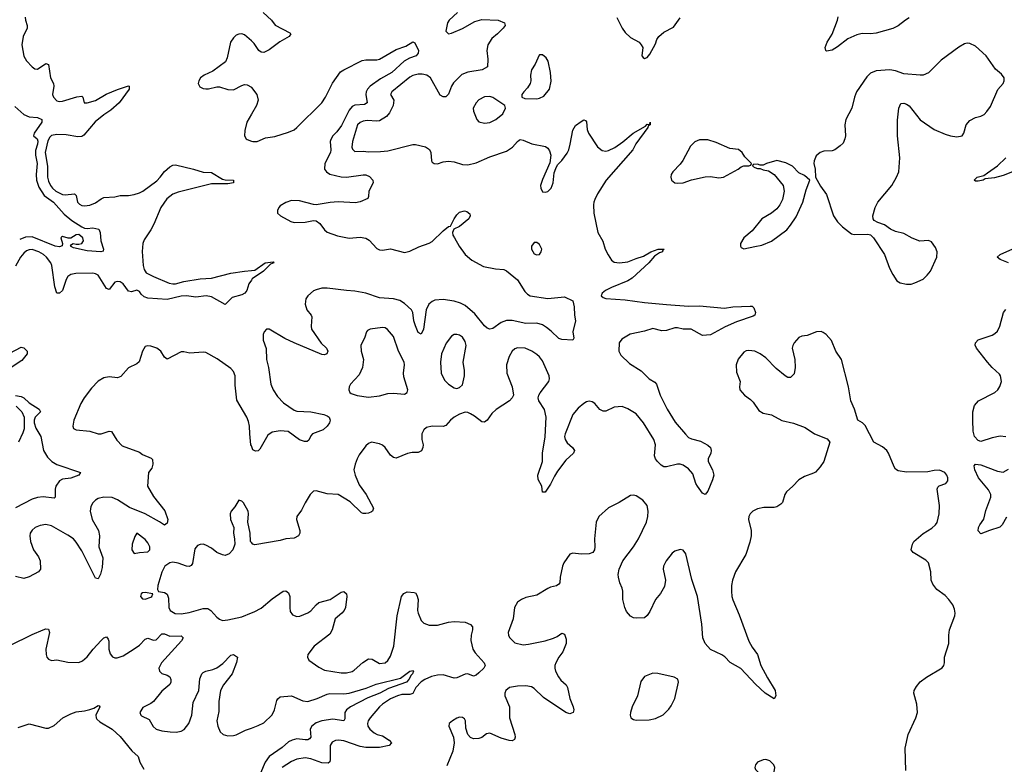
# Model space of a CAD drawing. Header units: inches. Extents: x 1449094 to 1618372, y 389908 to 534307.
# Tile 319 of 494: x 1558320 to 1565459, y 453334 to 458733. Entities that reach past the tile are written whole.
import ezdxf

# ---------------------------------------------------------------- set-up
doc = ezdxf.new("R2010")
doc.units = ezdxf.units.IN
doc.header["$MEASUREMENT"] = 0
doc.layers.add('B5455', color=7, linetype='Continuous')
doc.layers.add('B5465', color=7, linetype='Continuous')

msp = doc.modelspace()

# ---------------------------------------------------------------- linework, layer by layer
at = {"layer": 'B5455', "color": 5}
for points, elevation in [([(1558360.9, 458750), (1558361.3, 458730), (1558374, 458690), (1558375.2, 458670), (1558345.1, 458610), (1558336.6, 458550), (1558350, 458468.5), (1558370, 458434.9), (1558410.4, 458390), (1558430, 458376), (1558450, 458373.4), (1558510, 458414.4), (1558530, 458406.8), (1558544.2, 458310), (1558565.3, 458270), (1558569.1, 458250), (1558558.3, 458190), (1558564.6, 458170), (1558590, 458145.5), (1558610, 458140.2), (1558630, 458141.8), (1558734.2, 458174.2), (1558770, 458177.6), (1558779.3, 458170), (1558786.8, 458130), (1558808.9, 458128.9), (1558870, 458146), (1558946.5, 458193.5), (1559030, 458226.9), (1559110, 458252.2), (1559114.8, 458250), (1559114.6, 458230), (1559041.6, 458130), (1558982.3, 458077.7), (1558930, 458043.8), (1558867.3, 457992.7), (1558785.5, 457894.5), (1558770, 457885.3), (1558742.2, 457882.2), (1558656.7, 457896.7), (1558590, 457900.4), (1558550, 457893.7), (1558538.1, 457881.9), (1558525.4, 457854.5), (1558504.7, 457770), (1558521.3, 457670), (1558522.9, 457590), (1558530, 457561.1), (1558544.4, 457530), (1558558.4, 457510), (1558581.5, 457490), (1558630, 457465.5), (1558650, 457462.2), (1558717.3, 457470), (1558730, 457459.1), (1558740.2, 457410), (1558754.2, 457394.2), (1558770, 457385.6), (1558790, 457382.9), (1558830, 457387.5), (1558870, 457404.2), (1558910, 457434.7), (1558930, 457444.5), (1559010, 457449.4), (1559050, 457458.2), (1559110, 457457.6), (1559150, 457464.4), (1559190, 457478.2), (1559212.9, 457490), (1559314.7, 457565.3), (1559339.8, 457590), (1559370, 457631.1), (1559410, 457665.7), (1559430, 457677.7), (1559450, 457680.6), (1559580.3, 457650), (1559650, 457627.9), (1559710, 457623.6), (1559790, 457575.9), (1559810, 457571.1), (1559871.3, 457570), (1559870, 457549.8), (1559830, 457543.5), (1559710, 457541.5), (1559470, 457483.3), (1559430, 457467.4), (1559386.3, 457433.7), (1559344.7, 457370), (1559293.8, 457250), (1559272.3, 457210), (1559222.8, 457137.2), (1559213.7, 457110), (1559209, 457051), (1559215.1, 456950), (1559222, 456922), (1559238.5, 456898.5), (1559290.2, 456870), (1559403.1, 456823.1), (1559430, 456817), (1559450, 456817.8), (1559510, 456834.3), (1559630, 456854.8), (1559710, 456857.5), (1559850, 456895.4), (1559950.1, 456910.1), (1560000, 456913.8)], 480), ([(1560000, 458579.2), (1559950, 458622.7), (1559930, 458629.8), (1559910, 458628.7), (1559890, 458620.4), (1559870, 458602), (1559849.2, 458570), (1559825, 458455), (1559812.6, 458427.4), (1559720, 458360), (1559658.8, 458330), (1559630.7, 458310), (1559618, 458290), (1559613.4, 458270), (1559625.8, 458245.9), (1559650, 458233), (1559670, 458230.4), (1559690, 458230.4), (1559750, 458245.3), (1559770, 458245.7), (1559830, 458226.3), (1559870, 458225.2), (1559930, 458256.5), (1559950, 458262.4), (1559970, 458261.3), (1560000, 458242.6)], 520), ([(1558284.4, 458104.4), (1558350, 458044.8), (1558390, 458028.5), (1558450, 458024), (1558480.4, 458010), (1558481.7, 457990), (1558426.4, 457910), (1558421, 457890), (1558446.7, 457870), (1558451.6, 457851.6), (1558450.1, 457830), (1558436, 457784), (1558434.2, 457750), (1558446.2, 457690), (1558440.3, 457610), (1558442.5, 457570), (1558459.3, 457519.3), (1558498.4, 457458.4), (1558565.6, 457410), (1558643.7, 457323.7), (1558697.8, 457277.8), (1558770, 457230.4), (1558790, 457222), (1558810, 457219.1), (1558850, 457224), (1558894.4, 457214.4), (1558904.9, 457190), (1558908.2, 457128.2), (1558926.8, 457070), (1558924.7, 457055.3), (1558909.5, 457049.5), (1558810, 457058), (1558710, 457079), (1558688.7, 457090), (1558696.4, 457103.6), (1558708.9, 457111.1), (1558730, 457104.7), (1558750, 457104.7), (1558770, 457111), (1558778.9, 457121.1), (1558782.7, 457130), (1558779.3, 457150), (1558750, 457174.5), (1558730, 457174), (1558690, 457148), (1558671.3, 457148.7), (1558630, 457161.2), (1558623, 457157), (1558618.8, 457150), (1558631, 457109), (1558627.3, 457092.7), (1558610, 457086), (1558577.2, 457090), (1558410, 457158.7), (1558363.3, 457156.7), (1558320.2, 457139.8)], 460), ([(1560000, 458047.2), (1559966.4, 457990), (1559952, 457930), (1559951.2, 457891.2), (1559961.7, 457870), (1559970, 457863.2), (1560000, 457852.7)], 520), ([(1560000, 456844.1), (1559982.3, 456817.7), (1559966, 456770), (1559952.8, 456750), (1559930, 456737.7), (1559861.9, 456718.1), (1559810, 456667.6), (1559710, 456722.7), (1559671.6, 456731.6), (1559598.6, 456721.4), (1559530, 456730.4), (1559490, 456728.5), (1559390, 456704.9), (1559250, 456712.5), (1559222.3, 456722.3), (1559201.8, 456741.8), (1559190, 456761), (1559170, 456771.1), (1559130, 456758.7), (1559110, 456764.5), (1559070, 456817.3), (1559050, 456832.5), (1559030, 456835.6), (1559010, 456828.7), (1558970, 456776.9), (1558950, 456784), (1558890, 456880.3), (1558871, 456891), (1558850, 456893.9), (1558726.5, 456893.5), (1558690, 456885.4), (1558670.4, 456870), (1558656.5, 456850), (1558630, 456769.2), (1558610, 456749.3), (1558590, 456749.2), (1558575.9, 456795.9), (1558554.5, 456950), (1558545.5, 456970), (1558515.6, 457010), (1558493.2, 457030), (1558458.2, 457050), (1558410, 457066.4), (1558390, 457064.9), (1558370, 457057.2), (1558350, 457041.1), (1558325.3, 457010), (1558290, 456945.1)], 480), ([(1558250, 456315.1), (1558330, 456358), (1558350, 456352.4), (1558374.6, 456330), (1558374, 456310), (1558337.1, 456262.9), (1558257.7, 456210)], 480), ([(1560000, 455642.3), (1559997.2, 455650), (1559987.8, 455730), (1559986.7, 455786.7), (1559980.1, 455820.1), (1559967.3, 455850), (1559894.5, 455974.5), (1559883.3, 456083.3), (1559881.6, 456150), (1559870, 456180.9), (1559850, 456204.5), (1559752.6, 456272.6), (1559670, 456318.9), (1559650, 456322), (1559554.2, 456314.1), (1559510, 456324.5), (1559490, 456323.7), (1559390, 456271.8), (1559370, 456286.6), (1559344, 456330), (1559315.6, 456350), (1559270, 456366.4), (1559250, 456368.4), (1559230, 456363), (1559210.3, 456330), (1559187.2, 456252.8), (1559170, 456238.4), (1559110, 456207.6), (1559053.4, 456146.6), (1559030, 456136.9), (1558970, 456144.4), (1558930, 456136.9), (1558890, 456111.2), (1558840, 456060), (1558787.8, 455992.2), (1558763, 455950), (1558712, 455830), (1558704.8, 455784.8), (1558710, 455768.2), (1558730, 455758), (1558830, 455750.2), (1558890, 455730.2), (1558910, 455729.1), (1558970, 455750.2), (1558987, 455747), (1559023.6, 455683.6), (1559063.7, 455643.7), (1559190, 455597.3), (1559210, 455581), (1559274.6, 455554.6), (1559284.1, 455544.1), (1559286.3, 455510), (1559278, 455482), (1559253.4, 455450), (1559248, 455350), (1559290, 455274.9), (1559371.8, 455171.8), (1559394.3, 455110), (1559390, 455082), (1559370, 455067.6), (1559332.9, 455092.9), (1559230, 455149.4), (1559116.5, 455196.5), (1559030, 455251.2), (1558990, 455268.4), (1558930, 455271.2), (1558890, 455260.7), (1558870.1, 455249.9), (1558850.1, 455229.9), (1558836.7, 455203.3), (1558831, 455170), (1558845.5, 455110), (1558892.6, 455030), (1558897.8, 454990), (1558894.7, 454910), (1558923.4, 454830), (1558919.1, 454760.9), (1558906.3, 454713.7), (1558890, 454679.3), (1558870, 454684.5), (1558770, 454882.4), (1558730, 454945.1), (1558710, 454967.9), (1558670, 454995.6), (1558550, 455063.7), (1558510, 455073.6), (1558470, 455066.3), (1558433.7, 455050), (1558410, 455031.1), (1558396.1, 455010), (1558393.4, 454990), (1558399.3, 454950), (1558420.2, 454890), (1558457.9, 454837.9), (1558468.3, 454810), (1558471.1, 454750), (1558457.2, 454730), (1558390, 454694.5), (1558350, 454681.1), (1558290, 454696.8)], 520), ([(1558290, 456007.3), (1558330, 456001.4), (1558350, 455990.7), (1558390, 455955.1), (1558462.3, 455910), (1558471.1, 455890), (1558432, 455850), (1558425.2, 455830), (1558425.2, 455810), (1558438.2, 455770), (1558473.8, 455710), (1558493.4, 455610), (1558520.8, 455560.8), (1558554.2, 455530), (1558590, 455508.5), (1558762.4, 455450), (1558750.3, 455430), (1558690, 455409.5), (1558630, 455402), (1558609.6, 455390.4), (1558581.5, 455350), (1558576.6, 455330), (1558576.5, 455270), (1558570, 455262.7), (1558490, 455274.1), (1558450, 455268.8), (1558410, 455256.7), (1558290, 455193.6)], 480), ([(1558294.5, 455930), (1558335, 455890), (1558352.8, 455850), (1558352.9, 455767.2), (1558343.8, 455736.2), (1558310.7, 455670)], 460), ([(1560000, 454941.1), (1559992.7, 454950), (1559992.3, 455010), (1559975.1, 455090), (1559979.6, 455150), (1559977, 455170), (1559943.7, 455230), (1559930, 455242), (1559910, 455249.3), (1559880.4, 455199.6), (1559852.7, 455170), (1559846.5, 455150), (1559848.9, 455110), (1559872.2, 455050), (1559870.6, 455010.6), (1559878.8, 454970), (1559880.7, 454930), (1559865.7, 454890), (1559839.1, 454860.9), (1559811, 454849), (1559790, 454853.5), (1559749.2, 454869.2), (1559710, 454900.5), (1559670, 454922.9), (1559650, 454929.6), (1559630, 454927.6), (1559610, 454919.5), (1559590, 454897.2), (1559572.2, 454790), (1559563.7, 454776.3), (1559550, 454768.7), (1559530, 454771.8), (1559470, 454793.3), (1559430, 454799.6), (1559410, 454794), (1559373.4, 454770), (1559351.7, 454728.3), (1559323, 454630), (1559320.7, 454600.7), (1559326.4, 454586.4), (1559370, 454580.7), (1559390, 454566.8), (1559398.5, 454538.5), (1559401.7, 454470), (1559412.4, 454450), (1559448.4, 454428.4), (1559490, 454424.5), (1559550, 454433.7), (1559650, 454463.9), (1559684.7, 454464.7), (1559707, 454450), (1559750, 454401.6), (1559770, 454386), (1559790, 454377.6), (1559830, 454380.8), (1559930, 454404.1), (1560000, 454431.7)], 540), ([(1558250, 454194.5), (1558410, 454276.4), (1558490.2, 454310.2), (1558510, 454315.6), (1558530, 454314.6), (1558537.1, 454290), (1558511.1, 454170), (1558511.3, 454131.3), (1558517, 454110), (1558530, 454095.8), (1558550, 454087.4), (1558590, 454091.4), (1558670, 454075.7), (1558750, 454072.8), (1558776.8, 454083.2), (1558810, 454113), (1558853.5, 454170), (1558910, 454232.5), (1558930, 454250.2), (1558950, 454257.7), (1558962.3, 454242.3), (1558966.9, 454226.9), (1558967.7, 454167.7), (1558975.2, 454135.2), (1558993.4, 454113.4), (1559010, 454106.5), (1559026.7, 454106.7), (1559070, 454121.4), (1559150, 454170.1), (1559190, 454198.7), (1559230, 454240.7), (1559250, 454248.4), (1559290, 454235.2), (1559310, 454237.6), (1559350, 454280.9), (1559370, 454279.3), (1559410, 454263.8), (1559490, 454264.9), (1559506, 454250), (1559493.8, 454230), (1559347.3, 454070), (1559330.2, 454030), (1559332.9, 454010), (1559350, 453992.9), (1559390, 453981.2), (1559409.3, 453969.3), (1559416, 453950), (1559415.9, 453930), (1559408, 453912), (1559350, 453865.1), (1559289.5, 453790.5), (1559270, 453774.8), (1559214.1, 453745.9), (1559190.4, 453710), (1559198, 453690), (1559204.7, 453684.7), (1559257.9, 453657.9), (1559288.6, 453608.6), (1559309.6, 453589.6), (1559350, 453577.6), (1559410.5, 453569.5), (1559453.7, 453566.3), (1559490, 453574.5), (1559513.2, 453586.8), (1559545.6, 453630), (1559569.1, 453690), (1559577.9, 453782.1), (1559618.6, 453870), (1559627.4, 453952.6), (1559640.4, 453990), (1559650, 454000.2), (1559670, 454010.2), (1559719.6, 454020.4), (1559750, 454033.8), (1559794.1, 454065.9), (1559850, 454124.4), (1559870, 454130.4), (1559900.7, 454110), (1559891.6, 454071.5), (1559859.8, 453990), (1559799.1, 453910), (1559777.1, 453870), (1559763.3, 453790), (1559764.2, 453715.8), (1559750.2, 453650), (1559756.6, 453610), (1559774.7, 453570), (1559796.4, 453550), (1559830, 453540.6), (1559870, 453542), (1559890, 453547.8), (1559958.3, 453581.7), (1560000, 453596.6)], 520), ([(1558310, 453601.6), (1558390, 453628), (1558510, 453596.3), (1558530, 453597), (1558570, 453615.9), (1558632.4, 453670), (1558690, 453701.2), (1558730, 453714.6), (1558790, 453721.5), (1558830, 453731.7), (1558858.5, 453741.5), (1558890, 453759.6), (1558897.5, 453757.5), (1558900.9, 453750), (1558872.5, 453690), (1558874, 453670), (1558880.7, 453660.7), (1558901.9, 453641.9), (1558990, 453589.6), (1559050, 453536), (1559132.5, 453432.5), (1559179.4, 453390), (1559191.7, 453350), (1559220, 453300)], 480)]:
    msp.add_lwpolyline(points, dxfattribs=dict(at, elevation=elevation))
at = {"layer": 'B5455', "color": 5, "elevation": 540}
for points in [[(1559170, 455009), (1559154.9, 454985.1), (1559135.2, 454930), (1559133.4, 454890), (1559150, 454863.6), (1559190, 454868.7), (1559250, 454875.5), (1559264.5, 454890), (1559264.2, 454910), (1559250, 454939.5), (1559230, 454965.1)], [(1559230, 454580.9), (1559210, 454577), (1559200.7, 454570), (1559197.3, 454550), (1559210, 454534.8), (1559230, 454530.8), (1559270, 454544.7), (1559278, 454550), (1559286, 454570)]]:
    msp.add_lwpolyline(points, close=True, dxfattribs=at)
at = {"layer": 'B5465', "color": 5}
for points, elevation in [([(1560085.6, 458785.6), (1560145.3, 458730), (1560172.8, 458692.8), (1560278.6, 458638.5), (1560285.5, 458630), (1560274, 458610), (1560207.4, 458572.6), (1560130, 458513.7), (1560090, 458495.1), (1560070, 458496.4), (1560053, 458510), (1560021, 458561), (1560000, 458579.2)], 520), ([(1561495.4, 458784.6), (1561434.4, 458730), (1561422, 458710), (1561410.6, 458650.6), (1561430, 458630.7), (1561450, 458635.5), (1561530, 458668.7), (1561620.1, 458719.9), (1561670, 458734.3), (1561790.3, 458730.3), (1561836, 458710), (1561839.1, 458690), (1561826, 458670), (1561785.3, 458630), (1561742.9, 458597.1), (1561713.6, 458550), (1561707.1, 458510), (1561714.3, 458445.7), (1561711.3, 458390), (1561674, 458370), (1561568.8, 458351.2), (1561525.3, 458334.7), (1561465.2, 458274.8), (1561450.2, 458250), (1561430, 458192), (1561410, 458173.7), (1561390, 458172.3), (1561370, 458185.7), (1561297.7, 458310), (1561271.6, 458330), (1561237.3, 458337.3), (1561210, 458337.1), (1561170, 458327), (1561150, 458315.7), (1561019.3, 458210), (1561008, 458190), (1561033, 458150), (1561028.7, 458110), (1561002.5, 458057.4), (1560978.6, 458030), (1560930, 458000.3), (1560910, 457996.8), (1560839.1, 458000.9), (1560810, 457997.6), (1560790, 457988.2), (1560770.3, 457970), (1560734.3, 457850), (1560729, 457809), (1560734.4, 457794.4), (1560750, 457777.3), (1560810, 457778.4), (1560850, 457774), (1560937.1, 457777.1), (1560990, 457782.7), (1561170, 457827.1), (1561190, 457828), (1561262, 457810), (1561292.1, 457792), (1561301.7, 457770), (1561304.9, 457710), (1561310, 457698.8), (1561324.7, 457690), (1561350, 457688.4), (1561390, 457702), (1561430, 457706.3), (1561470, 457700.9), (1561530, 457683.9), (1561570, 457680.7), (1561630, 457693.8), (1561730, 457738.5), (1561850, 457780.3), (1561892.6, 457807.4), (1561930, 457850.6), (1561941.7, 457858.3), (1561950, 457863), (1561970, 457858.4), (1562033, 457833), (1562132.8, 457812.8), (1562150, 457802), (1562162.6, 457782.6), (1562170.5, 457749.5), (1562164.1, 457695.9), (1562110, 457574), (1562097.1, 457530), (1562099.1, 457510), (1562110, 457484.7), (1562130, 457481), (1562150, 457486.8), (1562173.3, 457510), (1562187, 457550), (1562196.6, 457623.4), (1562206.6, 457653.4), (1562220.5, 457679.5), (1562250, 457710.8), (1562290, 457764.9), (1562301.3, 457790), (1562312.6, 457830), (1562330, 457930.8), (1562350, 457964.9), (1562390, 457995.5), (1562410, 458006.8), (1562422, 458002), (1562430, 457992), (1562435.3, 457935.3), (1562444.4, 457910), (1562510.3, 457810.2), (1562543.4, 457783.4), (1562570, 457779.5), (1562590, 457784.2), (1562634.3, 457805.7), (1562693.4, 457846.6), (1562767.3, 457910), (1562858.4, 457961.6), (1562870, 457974), (1562888, 457972), (1562890.7, 457990.7), (1562890.5, 457970), (1562876.9, 457963.1), (1562875.5, 457950), (1562787.6, 457832.4), (1562764.6, 457790), (1562572.4, 457570), (1562510.3, 457470), (1562489.1, 457430), (1562483.6, 457410), (1562480.3, 457390), (1562483.6, 457330), (1562512.7, 457190), (1562547.3, 457127.3), (1562565.7, 457070), (1562587, 457027), (1562610.3, 456990.3), (1562630, 456974.4), (1562669.1, 456969.1), (1562730, 456976.5), (1562790, 457002.2), (1562842.2, 457017.8), (1562897.2, 457050), (1562949, 457070), (1562994, 457070), (1562982, 457058), (1562981, 457050), (1562958.4, 457041.6), (1562922, 457018), (1562882.6, 456970), (1562760.9, 456859.1), (1562730, 456840.2), (1562610, 456791.9), (1562568, 456770), (1562543, 456750), (1562537.3, 456730), (1562550, 456717.3), (1562570, 456710.4), (1562710, 456701.6), (1562850, 456681.5), (1563010, 456667.1), (1563170, 456656.3), (1563250, 456657.8), (1563430, 456640.2), (1563490.3, 456650.3), (1563616.8, 456656.8), (1563630, 456654.8), (1563644, 456644), (1563654.8, 456610), (1563650.8, 456590), (1563638, 456582), (1563518.4, 456541.6), (1563434.4, 456505.6), (1563330, 456446.9), (1563270, 456443.9), (1563189.4, 456489.4), (1563130, 456489), (1563090, 456499.1), (1563070, 456499.4), (1563010, 456480.2), (1562976.5, 456476.5), (1562910, 456493.6), (1562850, 456474.7), (1562747.6, 456452.4), (1562684.8, 456415.2), (1562666.7, 456390), (1562664.7, 456330), (1562679.2, 456299.2), (1562740.7, 456240.7), (1562826.2, 456186.2), (1562884.4, 456130), (1562924.4, 456104.4), (1562937.6, 456090), (1562962.8, 456010), (1563013.8, 455910), (1563073.5, 455813.5), (1563146.5, 455726.5), (1563170, 455704.4), (1563190, 455692.6), (1563257.2, 455677.2), (1563310, 455648.2), (1563328.2, 455630), (1563333.7, 455610), (1563330.3, 455589.8), (1563312.4, 455550), (1563312.4, 455530), (1563343.8, 455470), (1563352.2, 455430), (1563343.4, 455396.6), (1563310, 455315.3), (1563290.6, 455289.4), (1563270, 455299.3), (1563234.5, 455350), (1563222.9, 455370), (1563200.5, 455440.5), (1563170, 455476.2), (1563130, 455502), (1563110, 455509.4), (1563090, 455509.3), (1563010, 455489.6), (1562990, 455491.6), (1562970, 455503.6), (1562943.7, 455530), (1562929.3, 455550), (1562923.7, 455570), (1562929.6, 455650), (1562918, 455690), (1562842.7, 455810), (1562790, 455874.8), (1562730, 455912), (1562687.6, 455927.6), (1562630, 455922.4), (1562570, 455895.3), (1562550, 455893.7), (1562526.1, 455906.1), (1562489.4, 455950), (1562470, 455961.3), (1562450, 455966.3), (1562430, 455963), (1562410, 455949.7), (1562370, 455915.1), (1562330.2, 455870), (1562275.6, 455730), (1562270.3, 455710), (1562274, 455690), (1562290, 455666), (1562328, 455630), (1562342, 455610), (1562336.3, 455590), (1562280.5, 455539.5), (1562220.4, 455459.6), (1562196.7, 455423.3), (1562170, 455365.2), (1562130, 455308), (1562110, 455308), (1562106, 455350), (1562080.1, 455400.1), (1562077.6, 455430), (1562111.3, 455528.7), (1562109.8, 455590), (1562131.3, 455708.7), (1562138, 455850), (1562125.5, 455905.5), (1562084.2, 455970), (1562079.6, 455990), (1562083.6, 456010), (1562093.6, 456026.4), (1562155.6, 456110), (1562160.7, 456130), (1562159.6, 456150), (1562110, 456259.5), (1562090, 456287.6), (1562070, 456306.3), (1562032.3, 456330), (1561984, 456350), (1561930, 456352.6), (1561910, 456346), (1561890, 456329.5), (1561869.3, 456290.7), (1561849.2, 456230), (1561853.1, 456170), (1561890.3, 456070), (1561900.4, 456010), (1561890.4, 455990), (1561872.7, 455970), (1561774.2, 455905.8), (1561743.1, 455876.9), (1561710, 455829.6), (1561690, 455813.6), (1561670, 455816.9), (1561618.8, 455858.8), (1561590, 455876.2), (1561570, 455885.6), (1561550, 455886), (1561510, 455873.3), (1561469.2, 455850.8), (1561444.4, 455830), (1561410, 455789.6), (1561390, 455783), (1561310, 455784.7), (1561270, 455776.2), (1561250, 455759.5), (1561236, 455730), (1561235.6, 455690), (1561244.6, 455650), (1561243.7, 455630), (1561232.7, 455607.3), (1561210, 455595.8), (1561165.4, 455594.6), (1561132.4, 455587.6), (1561050, 455554), (1561030, 455559.5), (1561010, 455575.1), (1560969.7, 455630), (1560950, 455648.2), (1560930, 455658), (1560870, 455669.6), (1560850, 455660.7), (1560830, 455642.9), (1560781.8, 455578.1), (1560766.3, 455550), (1560751.8, 455510), (1560743.7, 455470), (1560752.9, 455430), (1560781, 455361), (1560831.8, 455290), (1560884.9, 455190), (1560878.8, 455170), (1560870, 455163.7), (1560850, 455154), (1560830, 455151.6), (1560810, 455151.8), (1560797.7, 455157.7), (1560716.8, 455236.8), (1560630, 455289.8), (1560550, 455295.3), (1560470, 455316.9), (1560450, 455315.1), (1560426, 455290), (1560389.1, 455230.9), (1560363.6, 455176.4), (1560330.4, 455130), (1560327, 455110), (1560350.3, 455030), (1560350.4, 455009.6), (1560342.8, 454990), (1560310, 454973.6), (1560250, 454968.5), (1560210, 454956.9), (1560025.6, 454925.6), (1560009.6, 454929.6), (1560000, 454941.1)], 540), ([(1562650, 458747.7), (1562688.7, 458670), (1562710, 458639.3), (1562750, 458603.8), (1562811, 458570), (1562826.8, 458550), (1562838, 458530), (1562831.6, 458471.6), (1562839.6, 458459.6), (1562850, 458452), (1562870, 458458), (1562890, 458482), (1562930, 458558), (1562940.9, 458590), (1562954.5, 458610), (1562990, 458641.6), (1563061, 458679), (1563110, 458746)], 560), ([(1564770, 458745.8), (1564742, 458730), (1564690, 458688.4), (1564650, 458667.6), (1564530, 458634.3), (1564489.9, 458629.8), (1564428.3, 458631.7), (1564390, 458623.9), (1564325.7, 458594.3), (1564250, 458536.2), (1564210, 458512.3), (1564170, 458504), (1564164, 458510), (1564161.2, 458530), (1564174, 458570), (1564211.6, 458628.4), (1564249.7, 458730), (1564253.3, 458753.3)], 540), ([(1560000, 457852.7), (1560010, 457849.3), (1560042, 457850), (1560103.7, 457876.3), (1560170, 457886), (1560270, 457916), (1560310, 457934.7), (1560330, 457950.2), (1560510, 458129.3), (1560536.8, 458170), (1560588, 458272), (1560646.6, 458353.4), (1560669.8, 458370.2), (1560802.4, 458437.6), (1560830, 458441.8), (1560910, 458441), (1560930, 458447.6), (1561050, 458517.3), (1561120.4, 458539.6), (1561170, 458572), (1561186, 458566), (1561212, 458510), (1561210.4, 458490), (1561194.9, 458470), (1561147, 458453), (1561107.6, 458432.4), (1561017.5, 458350), (1560937, 458303), (1560862.3, 458250), (1560843, 458230), (1560831.8, 458210), (1560830.2, 458190), (1560838.6, 458130), (1560821.4, 458118.6), (1560750, 458112.1), (1560730, 458102.1), (1560710, 458076), (1560653.5, 457966.5), (1560620, 457920), (1560591.6, 457890), (1560575.9, 457864.1), (1560571.9, 457850), (1560576.8, 457790), (1560573.3, 457770), (1560531.8, 457690), (1560531.2, 457650), (1560545, 457630), (1560570, 457613.2), (1560650, 457592.5), (1560690, 457590.7), (1560810, 457608.4), (1560830, 457607.2), (1560855.9, 457595.9), (1560881.1, 457570), (1560883.5, 457550), (1560852.4, 457490), (1560850.3, 457449.7), (1560843.7, 457436.3), (1560788.5, 457411.5), (1560756.1, 457403.9), (1560630, 457412.8), (1560572.1, 457407.9), (1560470, 457389.8), (1560450, 457391.6), (1560350, 457420.2), (1560290, 457420.7), (1560250, 457407.6), (1560210, 457382.4), (1560198.7, 457370), (1560190.4, 457350), (1560190.5, 457330), (1560210.5, 457310), (1560286, 457270), (1560310, 457262.8), (1560390, 457264.1), (1560450, 457277.8), (1560470, 457273.8), (1560495.6, 457255.6), (1560529.4, 457210), (1560550, 457191.9), (1560625, 457165), (1560710, 457148.9), (1560790, 457155.7), (1560830, 457149.4), (1560855.2, 457135.2), (1560910, 457072.8), (1560930, 457063.5), (1560950, 457061.6), (1561010, 457071.1), (1561110, 457044.6), (1561150, 457054.6), (1561214.1, 457085.9), (1561290, 457112.3), (1561310, 457124), (1561390, 457201.7), (1561430, 457232.4), (1561444.1, 457235.9), (1561471.5, 457290), (1561490, 457318), (1561510, 457336.3), (1561546.4, 457346.4), (1561562.8, 457342.8), (1561584.7, 457324.7), (1561586, 457310), (1561576.3, 457290), (1561510, 457233.6), (1561466.8, 457213.2), (1561459.1, 457190), (1561461.6, 457170), (1561472.2, 457150), (1561507, 457090), (1561550.3, 457030), (1561598.6, 456990), (1561683.8, 456943.8), (1561770, 456925.9), (1561830, 456920.6), (1561850, 456912.3), (1561930, 456847.5), (1561982.9, 456762.9), (1562002, 456742), (1562021.3, 456730), (1562150, 456710.2), (1562270, 456724), (1562330, 456694), (1562340.3, 456650), (1562342.4, 456590), (1562350.4, 456550), (1562330.4, 456470), (1562337.1, 456422.9), (1562330, 456409.5), (1562250, 456415.1), (1562230, 456422), (1562174.7, 456474.7), (1562140.5, 456500.5), (1562110, 456519.5), (1562070, 456531.8), (1561990, 456529.7), (1561890, 456551.5), (1561850, 456551.5), (1561810, 456538), (1561750, 456493.3), (1561730, 456489.5), (1561710, 456496.9), (1561690, 456513), (1561619.7, 456599.7), (1561550, 456659.8), (1561516.4, 456676.4), (1561470, 456690.9), (1561390, 456704.8), (1561330, 456699.8), (1561310, 456689.7), (1561287.9, 456670), (1561267.9, 456630), (1561247, 456490), (1561230, 456452.7), (1561210, 456463.7), (1561190, 456512.3), (1561178.9, 456550), (1561170.9, 456610), (1561160.3, 456630), (1561110, 456675.3), (1561075.8, 456695.8), (1561030, 456708.3), (1560930, 456716.4), (1560830, 456750.6), (1560750, 456765), (1560690, 456768.4), (1560550, 456787.3), (1560510, 456785.3), (1560470, 456775), (1560450, 456766), (1560409, 456730), (1560395.3, 456710), (1560390.2, 456670), (1560402.4, 456630), (1560433.1, 456590), (1560437.5, 456577.5), (1560432.9, 456510), (1560437.1, 456490), (1560507.1, 456387.1), (1560544.2, 456350), (1560553.7, 456330), (1560547.7, 456310), (1560530, 456301.7), (1560510, 456304.8), (1560309.3, 456389.3), (1560242, 456422), (1560130, 456489.6), (1560110, 456489.4), (1560093, 456470), (1560086, 456450), (1560084.4, 456410), (1560107.6, 456347.6), (1560110.8, 456270), (1560124.1, 456210), (1560140.6, 456090), (1560158, 456050), (1560190, 456000.8), (1560233.9, 455953.9), (1560310, 455902.4), (1560330, 455893.6), (1560430, 455889.1), (1560526, 455870), (1560550, 455859.5), (1560563, 455850), (1560570.5, 455830), (1560565.5, 455810), (1560550, 455786), (1560521.3, 455758.7), (1560444, 455730), (1560430, 455716), (1560415.8, 455684.2), (1560404.7, 455675.3), (1560386.4, 455673.6), (1560350, 455686.6), (1560266.3, 455746.3), (1560208.1, 455751.9), (1560150, 455742), (1560120.4, 455719.6), (1560062.3, 455617.7), (1560050, 455607.3), (1560030, 455604.2), (1560010, 455614.5), (1560000, 455642.3)], 520), ([(1560000, 458242.6), (1560001.6, 458241.6), (1560040.8, 458190), (1560050.2, 458150), (1560036.9, 458110), (1560000, 458047.2)], 520), ([(1565530, 457633.5), (1565450, 457602.4), (1565386.7, 457586.7), (1565321.4, 457578.6), (1565306, 457570), (1565270, 457560.7), (1565250, 457562.7), (1565241.2, 457570), (1565261.2, 457590), (1565310, 457604), (1565338, 457622), (1565410, 457673.6), (1565469.3, 457730.7)], 540), ([(1565490, 456969.8), (1565430, 456994.5), (1565406.6, 457010), (1565429.2, 457030), (1565679, 457141)], 540), ([(1560000, 456913.8), (1560024.4, 456915.6), (1560101.2, 456970), (1560156.9, 456976.9), (1560162, 456970), (1560138.8, 456961.2), (1560087.3, 456910), (1560006.4, 456853.6), (1560000, 456844.1)], 480), ([(1565470, 455708.4), (1565430, 455713.8), (1565370, 455700.8), (1565290, 455673.3), (1565270, 455680.7), (1565243.5, 455710), (1565234.3, 455750), (1565231.6, 455830), (1565231.8, 455890), (1565243.5, 455936.5), (1565272.7, 455970), (1565389.6, 456030.3), (1565411.2, 456048.8), (1565427.7, 456072.3), (1565438.4, 456110), (1565431.8, 456150), (1565423.3, 456163.3), (1565370.8, 456210.8), (1565336.9, 456250), (1565256.2, 456350), (1565247, 456373), (1565249.3, 456390), (1565268.3, 456411.7), (1565370, 456446), (1565390, 456456.4), (1565410, 456474.9), (1565427.1, 456510), (1565453.3, 456610), (1565470, 456632.4)], 540), ([(1564746, 453290), (1564741.2, 453450), (1564761.2, 453550), (1564817.2, 453670), (1564829.3, 453710), (1564823.6, 453770), (1564803.5, 453850), (1564805.1, 453870), (1564821.3, 453898.7), (1564850, 453933), (1564894.2, 453965.9), (1565007.6, 454032.4), (1565019.5, 454050), (1565025.1, 454070), (1565026, 454110), (1565056.2, 454210), (1565055.6, 454270), (1565062, 454310), (1565100.7, 454410), (1565101.6, 454430), (1565097.7, 454457.7), (1565085.6, 454490), (1565057.6, 454530), (1565030, 454558.7), (1564970, 454602), (1564940.5, 454640.5), (1564928.2, 454670), (1564927.4, 454730), (1564910, 454795.1), (1564890, 454814), (1564798, 454870), (1564784, 454890), (1564794, 454930), (1564804, 454950), (1564871.8, 455008.2), (1564933.2, 455046.8), (1564959.5, 455070), (1564972.1, 455087.9), (1564985.7, 455150), (1564989.7, 455210), (1564972, 455330), (1564977, 455343), (1564987.6, 455352.4), (1565034.5, 455370), (1565049.4, 455390), (1565049.5, 455410), (1565042, 455430), (1565026.6, 455450), (1564990, 455466), (1564950, 455464.5), (1564905.2, 455454.8), (1564750, 455452.8), (1564690, 455462), (1564670, 455474), (1564659.7, 455490), (1564619.6, 455590), (1564607, 455610), (1564575.5, 455635.5), (1564512.7, 455670), (1564449.3, 455789.3), (1564430, 455808.7), (1564398, 455830), (1564373.2, 455910), (1564346, 455970), (1564329.5, 456070), (1564279.3, 456270), (1564238, 456330), (1564205.8, 456405.8), (1564167, 456450), (1564145.7, 456465.7), (1564130, 456470.9), (1564098, 456470), (1564030, 456443.6), (1563990, 456438.4), (1563970, 456429.3), (1563935.5, 456390), (1563924.9, 456370), (1563921.3, 456350), (1563940.3, 456270), (1563943.7, 456210), (1563934.6, 456165.4), (1563910, 456138), (1563890, 456139.5), (1563870, 456149.6), (1563804.8, 456204.8), (1563730, 456280.4), (1563690, 456309.7), (1563650, 456328.3), (1563605.8, 456334.1), (1563587.7, 456332.3), (1563570, 456322.9), (1563530, 456272), (1563514.7, 456230), (1563517.2, 456177.2), (1563543.8, 456110), (1563539.1, 456070), (1563542, 456050), (1563576.3, 456010), (1563619, 455979), (1563638.9, 455958.9), (1563679.1, 455899.1), (1563710, 455880.7), (1563770, 455867.3), (1563847.2, 455827.2), (1563930, 455806.4), (1564015.6, 455775.6), (1564082, 455730), (1564174.2, 455694.2), (1564194, 455670), (1564150.8, 455530), (1564122.8, 455490), (1564090, 455453.2), (1564076.1, 455443.9), (1564010, 455421.3), (1563970, 455397.6), (1563926.3, 455350), (1563880.3, 455310), (1563868.9, 455290), (1563850, 455233.2), (1563839, 455221), (1563810, 455201.6), (1563790, 455196.3), (1563715.6, 455195.6), (1563670, 455185.1), (1563636.3, 455170), (1563617.1, 455150), (1563606.4, 455130), (1563604.4, 455110), (1563623.8, 455030), (1563623.1, 454990), (1563614.7, 454945.3), (1563584.4, 454855.6), (1563510, 454729.3), (1563487.4, 454670), (1563480.9, 454630), (1563480.9, 454590), (1563483.6, 454550), (1563490, 454526.8), (1563537, 454417), (1563605.9, 454225.9), (1563630, 454184), (1563670, 454130.8), (1563694.9, 454050), (1563741.3, 453961.3), (1563797.3, 453870), (1563802.8, 453830), (1563790.5, 453809.5), (1563726, 453850), (1563655.5, 453915.5), (1563549.5, 454029.5), (1563472.3, 454072.3), (1563432.5, 454112.5), (1563410, 454128.3), (1563330, 454166.6), (1563289.8, 454210), (1563273.1, 454250), (1563265.6, 454350), (1563233.6, 454550), (1563193.9, 454673.9), (1563150, 454859), (1563130, 454887.3), (1563110, 454891.1), (1563070, 454880.5), (1563050, 454865.6), (1563007.2, 454810), (1562988.8, 454770), (1562986.7, 454750), (1563001.6, 454670), (1562996.1, 454623.9), (1562966.6, 454573.4), (1562930.6, 454530), (1562890, 454442), (1562870, 454414), (1562850, 454397.2), (1562790, 454393.2), (1562770, 454397.2), (1562750, 454409.2), (1562721, 454441), (1562707.3, 454470), (1562694, 454530), (1562694, 454590), (1562689.6, 454610), (1562671.8, 454650), (1562662.4, 454690), (1562659.6, 454710), (1562665.6, 454750), (1562694, 454810), (1562770, 454910.7), (1562807.6, 454970), (1562864.5, 455090), (1562874.5, 455130), (1562878, 455170), (1562869.3, 455210), (1562839, 455250), (1562790, 455281.2), (1562770, 455286), (1562750, 455282.7), (1562667.8, 455232.3), (1562590, 455194.7), (1562518.4, 455130), (1562501.1, 455090), (1562488.4, 454970), (1562490.6, 454910), (1562487.3, 454890), (1562476, 454870), (1562450, 454859.5), (1562390, 454858), (1562330, 454866), (1562310, 454857.2), (1562265.5, 454794.5), (1562254.9, 454770), (1562239.1, 454690), (1562236.3, 454650), (1562230, 454639), (1562212.7, 454627.3), (1562170, 454617.6), (1562150, 454608), (1562070, 454559.6), (1561990, 454542.4), (1561958.8, 454530), (1561930, 454509.4), (1561908.5, 454470), (1561897.6, 454390), (1561862.3, 454290), (1561863.7, 454270), (1561872.6, 454252.6), (1561910, 454214.4), (1561970, 454200.9), (1562010, 454204.9), (1562130, 454230.3), (1562190.8, 454249.2), (1562218.2, 454261.8), (1562250, 454284.9), (1562270, 454278.8), (1562282, 454242), (1562282.6, 454210), (1562258.7, 454150), (1562229.1, 454110), (1562207.6, 454070), (1562200.3, 454050), (1562200.3, 454030), (1562204.9, 454010), (1562227.2, 453967.2), (1562244.6, 453944.6), (1562282, 453910), (1562291.2, 453891.2), (1562310, 453811), (1562333.7, 453750), (1562337, 453730), (1562332.4, 453710), (1562310, 453699.7), (1562279.5, 453710), (1562118, 453818), (1562050, 453884.2), (1562030, 453896.9), (1561990, 453904), (1561930, 453901.7), (1561870.8, 453890), (1561845.5, 453870), (1561838, 453850), (1561838, 453830), (1561870.4, 453750), (1561870.5, 453670), (1561910.3, 453550), (1561913.1, 453530), (1561906.7, 453513.3), (1561890, 453505.1), (1561870, 453505.7), (1561810, 453524), (1561730, 453559.5), (1561705.1, 453554.9), (1561670, 453529.4), (1561650, 453520.9), (1561610, 453518), (1561589.6, 453529.6), (1561569.3, 453550), (1561555.9, 453595.9), (1561552, 453650), (1561544.5, 453664.5), (1561530, 453674), (1561510, 453675.6), (1561490, 453669.5), (1561457.3, 453650), (1561434.8, 453630), (1561430.8, 453610), (1561464.9, 453530), (1561470.6, 453490), (1561461.3, 453430), (1561418, 453322)], 560), ([(1565474, 455126), (1565443, 455070), (1565427, 455053), (1565351, 455030), (1565290, 455004), (1565270, 455028), (1565272.7, 455050), (1565282, 455070), (1565309.7, 455110.2), (1565324.7, 455175.2), (1565360.5, 455270), (1565362.4, 455290), (1565344.9, 455324.9), (1565271, 455410), (1565246.3, 455470), (1565241.5, 455498.5), (1565250, 455510.7), (1565290, 455504.4), (1565410, 455458.3), (1565450, 455453.1), (1565490, 455473.4)], 540), ([(1560000, 454431.7), (1560020.3, 454439.7), (1560070, 454467), (1560150, 454534.9), (1560230, 454588.4), (1560250, 454592), (1560270, 454577.3), (1560277.8, 454550), (1560278, 454470), (1560282.2, 454442.2), (1560298.8, 454418.8), (1560330, 454406.9), (1560352.3, 454407.7), (1560408.8, 454431.2), (1560432.3, 454447.7), (1560469.8, 454490.2), (1560490, 454506.3), (1560571.2, 454528.8), (1560650, 454581.3), (1560670, 454586), (1560690, 454570.6), (1560693.4, 454550), (1560682.3, 454470), (1560672.8, 454450), (1560656, 454430), (1560607.4, 454390), (1560586, 454310), (1560570, 454278.4), (1560455.5, 454190), (1560410.4, 454130), (1560407.4, 454110), (1560417.1, 454090), (1560490, 454038), (1560530, 454017.1), (1560650, 453996.9), (1560690, 453996.9), (1560730, 454007.2), (1560744.4, 454015.6), (1560807.7, 454072.3), (1560850, 454098), (1560876.4, 454096.4), (1560930, 454064.6), (1560969, 454070), (1560990, 454086.4), (1561010, 454118.8), (1561032.8, 454190), (1561058.3, 454410), (1561087.6, 454550), (1561106.5, 454573.5), (1561130, 454583.8), (1561179.9, 454579.9), (1561190, 454576.3), (1561200.3, 454560.3), (1561208.7, 454530), (1561204.9, 454450), (1561208.8, 454430), (1561230, 454377.3), (1561250, 454356.4), (1561290, 454342.4), (1561350, 454343.1), (1561430, 454365.2), (1561470.3, 454370.3), (1561550, 454363.7), (1561590, 454348), (1561603.1, 454330), (1561603.7, 454310), (1561592.9, 454270), (1561591.7, 454231.7), (1561604.9, 454170), (1561621.8, 454141.8), (1561687.2, 454070), (1561694.3, 454050), (1561684.6, 454030), (1561650, 453996.9), (1561630, 453979.6), (1561610, 453973.6), (1561570, 453990.8), (1561550, 453988.6), (1561490, 453961.2), (1561470, 453959.3), (1561390, 453983.2), (1561350, 453980.1), (1561305.5, 453970), (1561257.6, 453950), (1561230, 453932.4), (1561192.6, 453890), (1561170, 453848.2), (1561150, 453840.4), (1561090, 453839.2), (1561058.9, 453830), (1561010, 453809.2), (1560951.2, 453770), (1560928.1, 453750), (1560860.3, 453670), (1560847.6, 453650), (1560842.8, 453630), (1560844.4, 453610), (1560858, 453590), (1560890, 453561.7), (1560911.1, 453551.1), (1560950, 453541.2), (1560999.5, 453510), (1561015.5, 453490), (1560998, 453470), (1560930, 453455.9), (1560830, 453456.8), (1560790, 453464.1), (1560670, 453504.9), (1560631.1, 453508.9), (1560610, 453506.2), (1560586.4, 453493.6), (1560571.4, 453470), (1560570.9, 453369.1), (1560568.2, 453351.8), (1560556.9, 453343.1), (1560510, 453344.6), (1560430, 453374.1), (1560390, 453380.6), (1560330, 453371.5), (1560290, 453354.6), (1560222.3, 453310)], 540), ([(1560000, 453596.6), (1560050, 453614.3), (1560090, 453635.4), (1560150, 453692.3), (1560168.5, 453730), (1560183.7, 453796.3), (1560190.9, 453809.1), (1560210, 453822.6), (1560290, 453830.9), (1560374, 453794), (1560410, 453790.6), (1560477.6, 453810), (1560550, 453841.9), (1560570, 453846.5), (1560670, 453844), (1560710, 453849.7), (1560832.8, 453887.2), (1560905.5, 453914.5), (1561082.3, 453957.7), (1561150, 454008.5), (1561173.3, 454013.3), (1561176.3, 454010), (1561168.5, 453990), (1561158.5, 453981.5), (1561141.3, 453950), (1561124, 453930), (1560995.4, 453884.6), (1560930.9, 453850), (1560844.6, 453815.4), (1560717.7, 453750), (1560688.6, 453730), (1560677.1, 453710), (1560676.8, 453663.2), (1560671.6, 453648.4), (1560590, 453662), (1560510.6, 453649.4), (1560470, 453634.3), (1560439.3, 453610), (1560426.8, 453590), (1560430.2, 453530), (1560422.4, 453517.6), (1560410, 453510.8), (1560390, 453510.6), (1560330, 453518.3), (1560297, 453510), (1560270, 453496.1), (1560224.5, 453455.5), (1560129.5, 453390), (1560101.2, 453350), (1560065.1, 453270)], 520)]:
    msp.add_lwpolyline(points, dxfattribs=dict(at, elevation=elevation))
for points, elevation in [([(1565190, 458562.7), (1565170, 458557.2), (1565130, 458533.2), (1565001.8, 458438.2), (1564910, 458347.6), (1564870, 458331.6), (1564850, 458329.6), (1564730, 458340.7), (1564670, 458362), (1564630, 458369.5), (1564530, 458362.7), (1564490, 458345.2), (1564462.4, 458317.6), (1564388.5, 458210), (1564374, 458170), (1564354.4, 458090), (1564310, 458008.7), (1564302.6, 457970), (1564307, 457890), (1564303.7, 457870), (1564290, 457838), (1564270, 457817.6), (1564230, 457789.6), (1564210, 457782.9), (1564150, 457779.3), (1564124.7, 457770), (1564094.4, 457745.6), (1564081, 457710), (1564078.8, 457690), (1564086.8, 457650), (1564090.8, 457590), (1564125.5, 457525.5), (1564170, 457464.7), (1564220.7, 457310), (1564250, 457266), (1564286, 457230), (1564350, 457181), (1564370, 457176), (1564470, 457178), (1564490, 457172), (1564510.6, 457150.6), (1564590.8, 457030), (1564627.3, 456930), (1564650, 456884.7), (1564679.8, 456839.8), (1564704.5, 456824.5), (1564750, 456814), (1564783.7, 456816.3), (1564810, 456824), (1564870, 456850.7), (1564900.8, 456879.2), (1564922.9, 456910), (1564969.5, 457010), (1564972.7, 457050), (1564960.1, 457080.1), (1564930, 457121.2), (1564910, 457132.3), (1564846.8, 457126.8), (1564790, 457149.2), (1564730, 457182.7), (1564670, 457198), (1564633.6, 457213.6), (1564590, 457246), (1564541.5, 457261.5), (1564516.5, 457276.5), (1564509.2, 457289.2), (1564506, 457310), (1564523.6, 457370), (1564541.6, 457410), (1564642.4, 457530), (1564677.6, 457590), (1564695.1, 457630), (1564700.7, 457730), (1564683.5, 457890), (1564683.9, 458003.9), (1564695.1, 458090), (1564710, 458124.7), (1564730, 458126.8), (1564750, 458120.7), (1564770, 458107.3), (1564850, 458007.7), (1564950, 457937.3), (1565030, 457902), (1565070, 457890.7), (1565115.5, 457884.5), (1565152.3, 457890), (1565164.5, 457910), (1565182.9, 457970), (1565210, 458002), (1565250, 458023), (1565290, 458034), (1565313.6, 458046.4), (1565333.4, 458066.6), (1565357.7, 458102.3), (1565413.1, 458226.9), (1565449.6, 458270.4), (1565457, 458290), (1565457, 458310), (1565438.6, 458338.6), (1565394, 458374), (1565326.6, 458470), (1565250, 458539.5), (1565210, 458559.3)], 560), ([(1562110, 458479), (1562090, 458479), (1562085.5, 458474.5), (1562057.1, 458410), (1562030.5, 458370), (1562023.7, 458330), (1562027.2, 458290), (1562022, 458270), (1562001.8, 458238.2), (1561975.5, 458210), (1561962, 458190), (1561961.4, 458181.4), (1561961, 458170), (1561981.6, 458161.6), (1562070, 458159.5), (1562090, 458163.1), (1562120.7, 458179.3), (1562162.7, 458230), (1562173.8, 458286.2), (1562169.6, 458350), (1562151.4, 458431.4), (1562136.6, 458456.6)], 560), ([(1561730, 458175.8), (1561690, 458173.7), (1561650, 458151.2), (1561630, 458129.6), (1561609, 458090), (1561610.3, 458070), (1561634.6, 458010), (1561650, 457992), (1561690, 457981.5), (1561730, 457987.2), (1561771.8, 458010), (1561822.9, 458050), (1561843.7, 458090), (1561838, 458110), (1561750, 458168)], 560), ([(1563310, 457861.3), (1563250, 457861.3), (1563214.1, 457845.9), (1563183.4, 457816.6), (1563128.9, 457711.1), (1563110, 457685.2), (1563056, 457630), (1563044, 457610), (1563040.7, 457590), (1563046.8, 457570), (1563070, 457550.8), (1563090, 457546.7), (1563130, 457548.7), (1563190, 457572.2), (1563290, 457592.4), (1563330, 457596.4), (1563390, 457585.3), (1563422, 457590), (1563529, 457650), (1563550, 457666.8), (1563570, 457672), (1563607.3, 457672.7), (1563622, 457678), (1563626, 457690), (1563578, 457738), (1563559, 457770), (1563531.7, 457791.7), (1563470, 457799.5), (1563370, 457842)], 560), ([(1563810, 457712.7), (1563734, 457690), (1563710, 457678), (1563690, 457678), (1563670, 457686), (1563638, 457682), (1563634, 457670), (1563650, 457662), (1563670, 457654), (1563690, 457654), (1563710, 457644.7), (1563750, 457638), (1563790, 457611), (1563856, 457530), (1563864, 457490), (1563850.6, 457430), (1563830.6, 457390), (1563810, 457361.2), (1563770, 457329.3), (1563701, 457290), (1563630, 457201.2), (1563571, 457150), (1563546.8, 457110), (1563546, 457090), (1563550, 457082), (1563570, 457071), (1563650, 457087.3), (1563702, 457098), (1563770, 457127.3), (1563881.2, 457210), (1563910, 457242.8), (1563950, 457302.8), (1563998, 457410), (1564021.5, 457498.5), (1564048, 457570), (1564010, 457602), (1563970, 457622), (1563924, 457670), (1563875.9, 457695.9)], 560), ([(1562070, 457118), (1562050, 457118), (1562031.3, 457090), (1562030.8, 457070), (1562050, 457036), (1562070, 457026.8), (1562090, 457031.3), (1562101.2, 457050), (1562105.2, 457070), (1562090, 457102)], 540), ([(1560950, 456502), (1560862, 456490), (1560841.1, 456478.9), (1560834.8, 456470), (1560823, 456430), (1560793, 456370), (1560796.4, 456330), (1560813.1, 456270), (1560805.3, 456210), (1560781.2, 456158.8), (1560719.5, 456090), (1560708.4, 456070), (1560705.5, 456050), (1560713.4, 456030), (1560722.8, 456022.7), (1560767.9, 456007.9), (1560850, 455995.8), (1560930, 456004.6), (1560990, 456022.6), (1561030, 456024.4), (1561110, 456018.8), (1561129.3, 456030.7), (1561134, 456050), (1561104.4, 456144.4), (1561103.1, 456170), (1561110.7, 456229.3), (1561107.8, 456250), (1561067.1, 456330), (1561030, 456436), (1560987.5, 456487.5), (1560970, 456498)], 540), ([(1561488.7, 456451.3), (1561470, 456449.6), (1561450, 456438), (1561411.7, 456388.3), (1561378.9, 456310), (1561372, 456250), (1561377, 456170), (1561399.9, 456119.9), (1561430, 456090.5), (1561470, 456064), (1561490, 456058.8), (1561510, 456066), (1561530, 456084.7), (1561545.6, 456150), (1561545.1, 456190), (1561535.8, 456250), (1561557.4, 456370), (1561550, 456399.3), (1561531.1, 456430), (1561510, 456444.7)], 540), ([(1562910, 453996), (1562851.3, 453970), (1562824.7, 453935.3), (1562799.1, 453830), (1562760.5, 453750), (1562747.7, 453710), (1562746.8, 453690), (1562751.3, 453670), (1562770, 453658.8), (1562790, 453654), (1562883.7, 453656.3), (1562930, 453667.3), (1562986.8, 453693.2), (1563026.8, 453733.2), (1563042.5, 453757.5), (1563070, 453812), (1563096, 453930), (1563091.9, 453951.9), (1563065.6, 453965.6), (1562947.1, 453992.9)], 580), ([(1563730, 453368), (1563710, 453367.6), (1563670.8, 453350), (1563654, 453330), (1563650.7, 453310), (1563655.9, 453295.9), (1563681, 453270), (1563730, 453258.4), (1563770, 453261.6), (1563790, 453278.8), (1563795.4, 453310), (1563787.8, 453330), (1563758.2, 453358.2)], 580)]:
    msp.add_lwpolyline(points, close=True, dxfattribs=dict(at, elevation=elevation))

doc.saveas('drawing.dxf')
